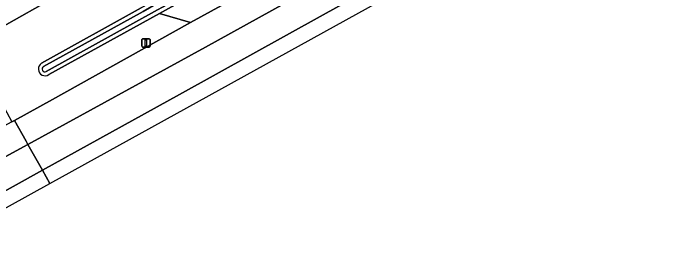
# Model space of a CAD drawing. Extents: x 162722 to 165104, y 384719 to 386284.
# Drawn here: x 163732.6 to 163812, y 384719.5 to 384748.4 of the extents above; entities that cross this region are included whole.
import ezdxf

# ---------------------------------------------------------------- set-up
doc = ezdxf.new("R2010")
doc.units = 0
for name, color, linetype in [('IMGEO_Berm_groen', 7, 'Continuous'), ('IMGEO_Fietspad_gesloten', 7, 'Continuous'), ('IMGEO_Lichtmast', 7, 'Continuous'), ('IMGEO_Oever', 7, 'Continuous'), ('IMGEO_Rijbaan_regionaal_gesloten', 7, 'Continuous'), ('IMGEO_Verkeerseiland_groen', 7, 'Continuous'), ('IMGEO_Waterloop', 7, 'Continuous')]:
    doc.layers.add(name, color=color, linetype=linetype)

msp = doc.modelspace()

# ---------------------------------------------------------------- linework, layer by layer
at = {"layer": 'IMGEO_Berm_groen'}
msp.add_lwpolyline([(163782.171, 384766.011), (163753.223, 384750), (163750.241, 384748.35), (163753.982, 384747.246), (163758.927, 384750), (163783.477, 384763.486), (163794.801, 384769.461), (163802.429, 384773.248), (163822.756, 384782.307), (163832.079, 384786.732), (163976.198, 384865.89)], dxfattribs=at)
at = {"layer": 'IMGEO_Fietspad_gesloten'}
msp.add_lwpolyline([(163730.28, 384750.082), (163725.1, 384746.972), (163726.763, 384744.222), (163731.831, 384747.02), (163737.069, 384750), (163737.182, 384750.06)], dxfattribs=at)
at = {"layer": 'IMGEO_Lichtmast'}
for p, q in [((163748.111, 384744.388), (163748.111, 384745.188)), ((163748.111, 384745.188), (163748.111, 384744.388)), ((163748.211, 384745.288), (163749.001, 384745.288)), ((163749.001, 384745.288), (163748.211, 384745.288)), ((163749.101, 384745.188), (163749.101, 384744.388)), ((163749.101, 384744.388), (163749.101, 384745.188)), ((163749.001, 384744.288), (163748.211, 384744.288)), ((163748.211, 384744.288), (163749.001, 384744.288))]:
    msp.add_line(p, q, dxfattribs=at)
msp.add_lwpolyline([(163748.531, 384745.163), (163748.681, 384745.163), (163748.681, 384744.413), (163748.531, 384744.413), (163748.531, 384745.163)], dxfattribs=at)
for centre, start, end in [((163748.211, 384745.188), 90, 180), ((163748.211, 384745.188), 90, 180), ((163749.001, 384745.188), 0, 90), ((163749.001, 384745.188), 360, 90), ((163748.211, 384744.388), 180, 270), ((163748.211, 384744.388), 180, 270), ((163749.001, 384744.388), 270, 0), ((163749.001, 384744.388), 270, 0)]:
    msp.add_arc(centre, 0.1, start, end, dxfattribs=at)
at = {"layer": 'IMGEO_Oever'}
for points in [[(163736.285, 384741.961), (163748.277, 384748.59), (163750.092, 384749.593), (163774.751, 384763.224), (163792.745, 384772.884), (163800.332, 384776.641), (163808.083, 384780.066), (163820.776, 384785.656), (163834.025, 384792.295), (163845.249, 384798.264), (163914.661, 384836.486)], [(163854.32, 384802.61), (163834.121, 384791.665), (163820.567, 384784.951), (163800.701, 384776.111), (163791.251, 384771.401), (163781.949, 384766.419), (163752.998, 384750.407), (163750.016, 384748.757), (163736.619, 384741.348)], [(163792.532, 384773.297), (163774.529, 384763.632), (163749.867, 384750), (163748.052, 384748.997), (163736.025, 384742.349)], [(163736.931, 384740.989), (163750.241, 384748.35), (163753.223, 384750), (163782.171, 384766.011)]]:
    msp.add_lwpolyline(points, dxfattribs=at)
for centre, radius, start, end in [((163736.476, 384741.668), 0.817, 123.51523, 303.82601), ((163736.478, 384741.669), 0.35, 123.40235, 293.76617)]:
    msp.add_arc(centre, radius, start, end, dxfattribs=at)
at = {"layer": 'IMGEO_Rijbaan_regionaal_gesloten'}
for points in [[(163832.079, 384786.732), (163822.756, 384782.307), (163802.429, 384773.248), (163794.801, 384769.461), (163783.477, 384763.486), (163758.927, 384750), (163753.982, 384747.246), (163738.744, 384738.76), (163737.356, 384738.002), (163732.778, 384735.485), (163734.181, 384733.002), (163734.41, 384732.597), (163755.773, 384744.286), (163776.304, 384755.663), (163818.195, 384778.592), (163828.832, 384784.477)], [(163834.094, 384783.248), (163832.079, 384786.732), (163828.832, 384784.477), (163818.195, 384778.592), (163776.304, 384755.663), (163755.773, 384744.286), (163734.41, 384732.597), (163736.157, 384729.509), (163752.634, 384738.619), (163769.94, 384748.166), (163797.708, 384763.51), (163815.406, 384773.274)], [(163737.053, 384727.92), (163820.643, 384774.023), (163834.886, 384781.879), (163834.094, 384783.248), (163815.406, 384773.274), (163797.708, 384763.51), (163769.94, 384748.166), (163752.634, 384738.619), (163736.157, 384729.509)], [(163720.897, 384721.078), (163736.157, 384729.509), (163734.41, 384732.597), (163719.207, 384724.346)], [(163721.729, 384719.468), (163737.053, 384727.92), (163736.157, 384729.509), (163720.897, 384721.078)]]:
    msp.add_lwpolyline(points, close=True, dxfattribs=at)
msp.add_lwpolyline([(163719.207, 384724.346), (163734.41, 384732.597), (163734.181, 384733.002), (163732.778, 384735.485), (163732.485, 384735.324), (163731.084, 384734.569)], dxfattribs=at)
at = {"layer": 'IMGEO_Verkeerseiland_groen'}
for points in [[(163737.182, 384750.06), (163737.069, 384750), (163731.831, 384747.02), (163726.763, 384744.222), (163725.991, 384743.777), (163729.959, 384736.781), (163731.259, 384737.571), (163732.485, 384735.324), (163732.778, 384735.485), (163737.356, 384738.002), (163738.744, 384738.76), (163753.982, 384747.246), (163750.241, 384748.35), (163736.931, 384740.989)], [(163736.025, 384742.349), (163748.052, 384748.997)]]:
    msp.add_lwpolyline(points, dxfattribs=at)
msp.add_arc((163736.476, 384741.668), 0.817, 123.51523, 303.82601, dxfattribs=at)
at = {"layer": 'IMGEO_Waterloop'}
for points in [[(163914.661, 384836.486), (163845.249, 384798.264), (163834.025, 384792.295), (163820.776, 384785.656), (163808.083, 384780.066), (163800.332, 384776.641), (163792.745, 384772.884), (163774.751, 384763.224), (163750.092, 384749.593), (163748.277, 384748.59), (163736.285, 384741.961)], [(163736.619, 384741.348), (163750.016, 384748.757), (163752.998, 384750.407), (163781.949, 384766.419), (163791.251, 384771.401), (163800.701, 384776.111), (163820.567, 384784.951), (163834.121, 384791.665), (163854.32, 384802.61)]]:
    msp.add_lwpolyline(points, dxfattribs=at)
msp.add_arc((163736.478, 384741.669), 0.35, 123.40235, 293.76617, dxfattribs=at)

doc.saveas('drawing.dxf')
